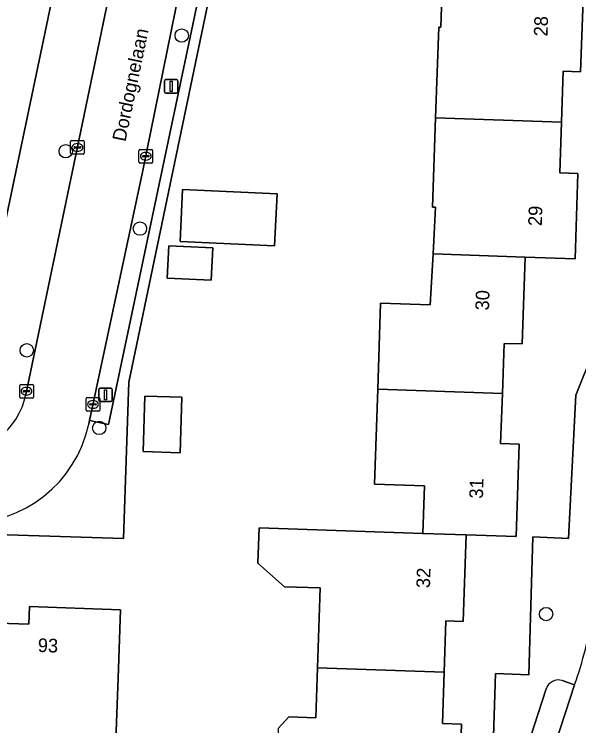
# Model space of a CAD drawing. Extents: x 158455 to 159797, y 387218 to 388672.
# Drawn here: x 159523.7 to 159565.1, y 387808.9 to 387861 of the extents above; entities that cross this region are included whole.
import ezdxf

# ---------------------------------------------------------------- set-up
doc = ezdxf.new("R2010")
doc.units = 0
for name, color, linetype in [('IMGEO_Boom', 7, 'Continuous'), ('IMGEO_Erf', 7, 'Continuous'), ('IMGEO_Kolk', 7, 'Continuous'), ('IMGEO_Lichtmast', 7, 'Continuous'), ('IMGEO_Openbare_ruimte_label', 7, 'Continuous'), ('IMGEO_Pand', 7, 'Continuous'), ('IMGEO_Pand_nummerreeks', 7, 'Continuous'), ('IMGEO_Parkeervlak_open', 7, 'Continuous'), ('IMGEO_Rijbaan_lokaal_open', 7, 'Continuous'), ('IMGEO_Voetpad_open', 7, 'Continuous')]:
    doc.layers.add(name, color=color, linetype=linetype)

msp = doc.modelspace()

# ---------------------------------------------------------------- linework, layer by layer
at = {"layer": 'IMGEO_Boom'}
for centre in [(159536, 387859.426), (159527.494, 387850.949), (159532.942, 387845.281), (159524.638, 387836.367), (159529.952, 387830.679), (159562.719, 387817.048)]:
    msp.add_circle(centre, 0.489, dxfattribs=at)
at = {"layer": 'IMGEO_Erf'}
for points in [[(159561.75, 387822.71), (159564.37, 387822.589), (159564.894, 387833.086), (159567.394, 387839.294), (159569.663, 387844.928), (159572.909, 387852.986), (159573.191, 387860.378), (159573.342, 387864.332), (159574.417, 387864.259), (159576.302, 387864.131), (159583.179, 387886.301), (159580.406, 387891.41), (159546.935, 387892.501)], [(159543.84, 387890.065), (159541.994, 387881.236), (159538.634, 387865.163), (159532.128, 387834.039), (159531.735, 387822.593), (159500, 387823.574)], [(159521.113, 387836.506), (159529.971, 387878.723)], [(159543.072, 387808.676), (159543.857, 387809.51), (159545.835, 387809.443), (159545.959, 387813.105), (159546.158, 387818.964), (159543.529, 387819.053), (159541.586, 387820.77), (159541.675, 387823.369), (159553.678, 387822.961), (159553.797, 387826.447), (159550.135, 387826.571), (159550.371, 387833.52), (159550.585, 387839.821), (159554.225, 387839.698), (159554.427, 387843.428), (159554.612, 387846.843), (159554.398, 387846.85), (159554.62, 387853.406), (159554.846, 387860.052), (159554.991, 387860.047), (159555.117, 387863.747)], [(159565.474, 387863.396), (159565.25, 387856.777), (159563.976, 387856.82), (159563.85, 387853.092), (159563.723, 387849.363), (159565.053, 387849.318), (159564.841, 387843.071), (159561.179, 387843.195), (159560.964, 387836.834), (159559.634, 387836.879), (159559.51, 387833.21), (159559.385, 387829.538), (159560.741, 387829.492), (159560.512, 387822.74), (159556.853, 387822.864), (159556.638, 387816.499), (159555.366, 387816.542), (159555.239, 387812.79), (159555.112, 387809.042), (159556.507, 387808.995), (159556.29, 387802.585)], [(159500, 387762.594), (159533.045, 387761.543), (159540.955, 387761.291), (159542.204, 387765.089), (159544.038, 387770.662), (159545.229, 387774.284), (159541.535, 387775.588), (159542.059, 387791.731), (159552.282, 387791.386), (159557.211, 387791.224), (159558.472, 387795.292), (159558.6, 387799.529), (159558.789, 387805.772), (159558.998, 387812.686), (159561.457, 387812.595), (159561.75, 387822.71)], [(159521.102, 387816.435), (159524.799, 387816.297), (159524.848, 387817.596), (159531.517, 387817.347), (159531.331, 387812.351), (159531.259, 387810.424), (159531.012, 387803.823), (159528.284, 387803.925), (159527.329, 387804.953), (159527.403, 387806.943), (159520.764, 387807.19)]]:
    msp.add_lwpolyline(points, dxfattribs=at)
for points in [[(159535.876, 387844.341), (159536.057, 387848.161), (159542.993, 387847.833), (159542.813, 387844.013)], [(159534.937, 387841.659), (159535.05, 387844.033), (159538.271, 387843.881), (159538.158, 387841.507)], [(159533.177, 387828.948), (159533.303, 387833.012), (159536.01, 387832.928), (159535.884, 387828.864)]]:
    msp.add_lwpolyline(points, close=True, dxfattribs=at)
at = {"layer": 'IMGEO_Kolk'}
for p, q in [((159527.856, 387850.804), (159527.856, 387851.656)), ((159527.931, 387851.73), (159528.783, 387851.73)), ((159528.857, 387851.656), (159528.857, 387850.804)), ((159528.115, 387851.224), (159528.115, 387851.236)), ((159528.553, 387851.187), (159528.155, 387851.187)), ((159528.158, 387851.273), (159528.556, 387851.273)), ((159528.344, 387851.51), (159528.369, 387851.51)), ((159528.599, 387851.236), (159528.599, 387851.224)), ((159528.783, 387850.73), (159527.931, 387850.73)), ((159528.367, 387850.95), (159528.342, 387850.95)), ((159532.869, 387850.162), (159532.869, 387851.014)), ((159532.944, 387851.088), (159533.796, 387851.088)), ((159533.171, 387850.631), (159533.569, 387850.631)), ((159533.357, 387850.868), (159533.382, 387850.868)), ((159533.87, 387851.014), (159533.87, 387850.162)), ((159533.796, 387850.088), (159532.944, 387850.088)), ((159533.128, 387850.582), (159533.128, 387850.594)), ((159533.566, 387850.545), (159533.168, 387850.545)), ((159533.38, 387850.308), (159533.355, 387850.308)), ((159533.612, 387850.594), (159533.612, 387850.582)), ((159524.122, 387832.948), (159524.122, 387833.8)), ((159524.197, 387833.874), (159525.049, 387833.874)), ((159524.424, 387833.417), (159524.822, 387833.417)), ((159524.61, 387833.654), (159524.635, 387833.654)), ((159525.123, 387833.8), (159525.123, 387832.948)), ((159524.381, 387833.368), (159524.381, 387833.38)), ((159524.819, 387833.331), (159524.421, 387833.331)), ((159524.633, 387833.094), (159524.608, 387833.094)), ((159524.865, 387833.38), (159524.865, 387833.368)), ((159529.069, 387832.907), (159529.921, 387832.907)), ((159525.049, 387832.874), (159524.197, 387832.874)), ((159528.994, 387831.981), (159528.994, 387832.833)), ((159529.253, 387832.401), (159529.253, 387832.413)), ((159529.691, 387832.364), (159529.293, 387832.364)), ((159529.296, 387832.45), (159529.694, 387832.45)), ((159529.482, 387832.687), (159529.507, 387832.687)), ((159529.737, 387832.413), (159529.737, 387832.401)), ((159529.995, 387832.833), (159529.995, 387831.981)), ((159529.921, 387831.907), (159529.069, 387831.907)), ((159529.505, 387832.127), (159529.48, 387832.127))]:
    msp.add_line(p, q, dxfattribs=at)
for points in [[(159527.856, 387850.804), (159527.856, 387851.656)], [(159527.931, 387851.73), (159528.783, 387851.73)], [(159528.857, 387851.656), (159528.857, 387850.804)], [(159528.783, 387850.73), (159527.931, 387850.73)], [(159532.869, 387850.162), (159532.869, 387851.014)], [(159532.944, 387851.088), (159533.796, 387851.088)], [(159533.87, 387851.014), (159533.87, 387850.162)], [(159533.796, 387850.088), (159532.944, 387850.088)], [(159524.122, 387832.948), (159524.122, 387833.8)], [(159524.197, 387833.874), (159525.049, 387833.874)], [(159525.123, 387833.8), (159525.123, 387832.948)], [(159529.069, 387832.907), (159529.921, 387832.907)], [(159525.049, 387832.874), (159524.197, 387832.874)], [(159528.994, 387831.981), (159528.994, 387832.833)], [(159529.995, 387832.833), (159529.995, 387831.981)], [(159529.921, 387831.907), (159529.069, 387831.907)]]:
    msp.add_lwpolyline(points, dxfattribs=at)
for centre, radius, start, end in [((159527.933, 387851.654), 0.0765, 91.552, 178.448), ((159527.933, 387851.654), 0.0765, 91.552, 178.448), ((159528.781, 387851.654), 0.0765, 1.552, 88.448), ((159528.781, 387851.654), 0.0765, 1.552, 88.448), ((159528.155, 387851.233), 0.0403, 85.8775, 175.7526), ((159528.152, 387851.223), 0.0366, 178.938, 274.7102), ((159528.556, 387851.23), 0.043, 264.8664, 352.4533), ((159528.56, 387851.235), 0.0386, 1.7309, 96.639), ((159527.933, 387850.806), 0.0765, 181.552, 268.448), ((159527.933, 387850.806), 0.0765, 181.552, 268.448), ((159528.781, 387850.806), 0.0765, 271.552, 358.448), ((159528.781, 387850.806), 0.0765, 271.552, 358.448), ((159532.946, 387851.012), 0.0765, 91.552, 178.448), ((159532.946, 387851.012), 0.0765, 91.552, 178.448), ((159533.168, 387850.591), 0.0403, 85.8775, 175.7526), ((159533.573, 387850.593), 0.0386, 1.7309, 96.639), ((159533.794, 387851.012), 0.0765, 1.552, 88.448), ((159533.794, 387851.012), 0.0765, 1.552, 88.448), ((159532.946, 387850.164), 0.0765, 181.552, 268.448), ((159532.946, 387850.164), 0.0765, 181.552, 268.448), ((159533.165, 387850.581), 0.0366, 178.938, 274.7102), ((159533.569, 387850.588), 0.043, 264.8664, 352.4533), ((159533.794, 387850.164), 0.0765, 271.552, 358.448), ((159533.794, 387850.164), 0.0765, 271.552, 358.448), ((159524.199, 387833.798), 0.0765, 91.552, 178.448), ((159524.199, 387833.798), 0.0765, 91.552, 178.448), ((159524.421, 387833.377), 0.0403, 85.8775, 175.7526), ((159524.826, 387833.379), 0.0386, 1.7309, 96.639), ((159525.047, 387833.798), 0.0765, 1.552, 88.448), ((159525.047, 387833.798), 0.0765, 1.552, 88.448), ((159524.199, 387832.95), 0.0765, 181.552, 268.448), ((159524.199, 387832.95), 0.0765, 181.552, 268.448), ((159524.418, 387833.367), 0.0366, 178.938, 274.7102), ((159524.822, 387833.374), 0.043, 264.8664, 352.4533), ((159525.047, 387832.95), 0.0765, 271.552, 358.448), ((159525.047, 387832.95), 0.0765, 271.552, 358.448), ((159529.071, 387832.831), 0.0765, 91.552, 178.448), ((159529.071, 387832.831), 0.0765, 91.552, 178.448), ((159529.919, 387832.831), 0.0765, 1.552, 88.448), ((159529.919, 387832.831), 0.0765, 1.552, 88.448), ((159529.293, 387832.41), 0.0403, 85.8775, 175.7526), ((159529.29, 387832.4), 0.0366, 178.938, 274.7102), ((159529.694, 387832.407), 0.043, 264.8664, 352.4533), ((159529.698, 387832.412), 0.0386, 1.7309, 96.639), ((159529.071, 387831.983), 0.0765, 181.552, 268.448), ((159529.071, 387831.983), 0.0765, 181.552, 268.448), ((159529.919, 387831.983), 0.0765, 271.552, 358.448), ((159529.919, 387831.983), 0.0765, 271.552, 358.448)]:
    msp.add_arc(centre, radius, start, end, dxfattribs=at)
for centre, major_axis, ratio, start_param, end_param in [((159528.343, 387851.23), (-0.387, 0.002), 0.722429, 4.712389, 7.853982), ((159528.368, 387851.23), (-0.39, 0.002), 0.717154, 1.570796, 4.712389), ((159533.356, 387850.588), (-0.387, 0.002), 0.722429, 4.712389, 7.853982), ((159533.381, 387850.588), (-0.39, 0.002), 0.717154, 1.570796, 4.712389), ((159524.609, 387833.374), (-0.387, 0.002), 0.722429, 4.712389, 7.853982), ((159524.634, 387833.374), (-0.39, 0.002), 0.717154, 1.570796, 4.712389), ((159529.481, 387832.407), (-0.387, 0.002), 0.722429, 4.712389, 7.853982), ((159529.506, 387832.407), (-0.39, 0.002), 0.717154, 1.570796, 4.712389)]:
    msp.add_ellipse(centre, major_axis=major_axis, ratio=ratio, start_param=start_param, end_param=end_param, dxfattribs=at)
at = {"layer": 'IMGEO_Lichtmast'}
for p, q in [((159534.728, 387855.299), (159534.728, 387856.099)), ((159534.728, 387856.099), (159534.728, 387855.299)), ((159534.828, 387856.199), (159535.618, 387856.199)), ((159535.618, 387856.199), (159534.828, 387856.199)), ((159535.718, 387856.099), (159535.718, 387855.299)), ((159535.718, 387855.299), (159535.718, 387856.099)), ((159535.618, 387855.199), (159534.828, 387855.199)), ((159534.828, 387855.199), (159535.618, 387855.199)), ((159529.918, 387832.708), (159529.918, 387833.508)), ((159529.918, 387833.508), (159529.918, 387832.708)), ((159530.018, 387833.608), (159530.808, 387833.608)), ((159530.808, 387833.608), (159530.018, 387833.608)), ((159530.908, 387833.508), (159530.908, 387832.708)), ((159530.908, 387832.708), (159530.908, 387833.508)), ((159530.808, 387832.608), (159530.018, 387832.608)), ((159530.018, 387832.608), (159530.808, 387832.608))]:
    msp.add_line(p, q, dxfattribs=at)
for points in [[(159535.148, 387856.074), (159535.298, 387856.074), (159535.298, 387855.324), (159535.148, 387855.324), (159535.148, 387856.074)], [(159530.338, 387833.483), (159530.488, 387833.483), (159530.488, 387832.733), (159530.338, 387832.733), (159530.338, 387833.483)]]:
    msp.add_lwpolyline(points, dxfattribs=at)
for centre, start, end in [((159534.828, 387856.099), 90, 180), ((159534.828, 387856.099), 90, 180), ((159535.618, 387856.099), 0, 90), ((159535.618, 387856.099), 360, 90), ((159534.828, 387855.299), 180, 270), ((159534.828, 387855.299), 180, 270), ((159535.618, 387855.299), 270, 0), ((159535.618, 387855.299), 270, 0), ((159530.018, 387833.508), 90, 180), ((159530.018, 387833.508), 90, 180), ((159530.808, 387833.508), 0, 90), ((159530.808, 387833.508), 360, 90), ((159530.018, 387832.708), 180, 270), ((159530.018, 387832.708), 180, 270), ((159530.808, 387832.708), 270, 0), ((159530.808, 387832.708), 270, 0)]:
    msp.add_arc(centre, 0.1, start, end, dxfattribs=at)
at = {"layer": 'IMGEO_Pand'}
for points in [[(159554.62, 387853.406), (159563.85, 387853.092), (159563.976, 387856.82), (159565.25, 387856.777), (159565.474, 387863.396), (159555.117, 387863.747), (159554.991, 387860.047), (159554.846, 387860.052)], [(159554.62, 387853.406), (159554.398, 387846.85), (159554.612, 387846.843), (159554.427, 387843.428), (159561.179, 387843.195), (159564.841, 387843.071), (159565.053, 387849.318), (159563.723, 387849.363), (159563.85, 387853.092)], [(159542.993, 387847.833), (159536.057, 387848.161), (159535.876, 387844.341), (159542.813, 387844.013)], [(159534.937, 387841.659), (159538.158, 387841.507), (159538.271, 387843.881), (159535.05, 387844.033)], [(159550.371, 387833.52), (159559.51, 387833.21), (159559.634, 387836.879), (159560.964, 387836.834), (159561.179, 387843.195), (159554.427, 387843.428), (159554.225, 387839.698), (159550.585, 387839.821)], [(159550.371, 387833.52), (159550.135, 387826.571), (159553.797, 387826.447), (159553.678, 387822.961), (159556.853, 387822.864), (159560.512, 387822.74), (159560.741, 387829.492), (159559.385, 387829.538), (159559.51, 387833.21)], [(159533.177, 387828.948), (159535.884, 387828.864), (159536.01, 387832.928), (159533.303, 387833.012)], [(159555.239, 387812.79), (159555.366, 387816.542), (159556.638, 387816.499), (159556.853, 387822.864), (159553.678, 387822.961), (159541.675, 387823.369), (159541.586, 387820.77), (159543.529, 387819.053), (159546.158, 387818.964), (159545.959, 387813.105)], [(159520.764, 387807.19), (159527.403, 387806.943), (159527.329, 387804.953), (159528.284, 387803.925), (159531.012, 387803.823), (159531.259, 387810.424), (159531.331, 387812.351), (159531.517, 387817.347), (159524.848, 387817.596), (159524.799, 387816.297), (159521.102, 387816.435)], [(159555.239, 387812.79), (159545.959, 387813.105), (159545.835, 387809.443), (159543.857, 387809.51), (159543.072, 387808.676), (159542.878, 387803.048), (159556.29, 387802.585), (159556.507, 387808.995), (159555.112, 387809.042)]]:
    msp.add_lwpolyline(points, close=True, dxfattribs=at)
at = {"layer": 'IMGEO_Parkeervlak_open'}
msp.add_lwpolyline([(159529.244, 387831.228), (159530.628, 387830.936), (159543.356, 387891.295), (159541.965, 387891.555), (159537.068, 387868.774), (159533.133, 387849.413)], close=True, dxfattribs=at)
at = {"layer": 'IMGEO_Rijbaan_lokaal_open'}
for points in [[(159541.965, 387891.555), (159537.018, 387892.663), (159534.257, 387879.591), (159533.56, 387876.293), (159528.464, 387851.744), (159524.572, 387833.135)], [(159529.187, 387830.959), (159529.244, 387831.228), (159533.133, 387849.413), (159537.068, 387868.774), (159541.965, 387891.555)], [(159564.811, 387811.857), (159560.615, 387799.049), (159554.88, 387781.457), (159548.466, 387761.979), (159546.791, 387756.759), (159548.617, 387755.341), (159556.925, 387780.768), (159562.915, 387799.218), (159566.523, 387810.207)]]:
    msp.add_lwpolyline(points, dxfattribs=at)
for centre, radius, start, end in [((159519.164, 387834.264), 5.524, 269.6632, 348.2065), ((159520.243, 387832.873), 9.147, 268.397, 347.9207), ((159532.79, 387822.863), 33.86, 341.032, 350.2849)]:
    msp.add_arc(centre, radius, start, end, dxfattribs=at)
at = {"layer": 'IMGEO_Voetpad_open'}
for points in [[(159541.965, 387891.555), (159543.356, 387891.295), (159530.628, 387830.936), (159529.244, 387831.228), (159529.187, 387830.959)], [(159442.351, 387825.477), (159447.559, 387825.303), (159459.123, 387824.908), (159500, 387823.574), (159531.735, 387822.593), (159532.128, 387834.039), (159538.634, 387865.163), (159541.994, 387881.236), (159543.84, 387890.065)], [(159524.572, 387833.135), (159528.464, 387851.744), (159533.56, 387876.293), (159534.257, 387879.591), (159530.252, 387880.602), (159529.971, 387878.723), (159521.113, 387836.506)], [(159569.24, 387838.497), (159567.394, 387839.294), (159564.894, 387833.086), (159564.37, 387822.589), (159561.75, 387822.71), (159561.457, 387812.595), (159558.998, 387812.686), (159558.789, 387805.772), (159559.129, 387805.696)], [(159564.811, 387811.857), (159563.907, 387812.175)], [(159563.907, 387812.175), (159564.811, 387811.857)], [(159559.129, 387805.696), (159558.789, 387805.772), (159558.6, 387799.529), (159559.783, 387799.3), (159560.615, 387799.049), (159564.811, 387811.857)], [(159562.72, 387811.567), (159561.257, 387807.048)], [(159561.257, 387807.048), (159562.72, 387811.567)]]:
    msp.add_lwpolyline(points, dxfattribs=at)
for centre, radius, start, end in [((159519.164, 387834.264), 5.524, 269.6632, 348.2065), ((159520.243, 387832.873), 9.147, 268.397, 347.9207), ((159532.79, 387822.863), 33.86, 341.032, 350.2849), ((159563.613, 387811.286), 0.936, 71.7089, 162.5356), ((159563.613, 387811.286), 0.936, 71.7089, 162.5356)]:
    msp.add_arc(centre, radius, start, end, dxfattribs=at)

# ---------------------------------------------------------------- texts
at = {"layer": 'IMGEO_Openbare_ruimte_label'}
msp.add_text('Dordognelaan', height=1, rotation=78.3416, dxfattribs=at).set_placement((159531.878, 387851.608))
at = {"layer": 'IMGEO_Pand_nummerreeks'}
for s, rotation, p in [('28', 88.0617, (159562.816, 387859.35)), ('29', 88.0563, (159562.4, 387845.455)), ('30', 88.0642, (159558.525, 387839.277)), ('31', 88.0575, (159558.083, 387825.489)), ('32', 88.0654, (159554.198, 387818.938)), ('93', 358.0196, (159525.437, 387814.275))]:
    msp.add_text(s, height=1, rotation=rotation, dxfattribs=at).set_placement(p)

doc.saveas('drawing.dxf')
